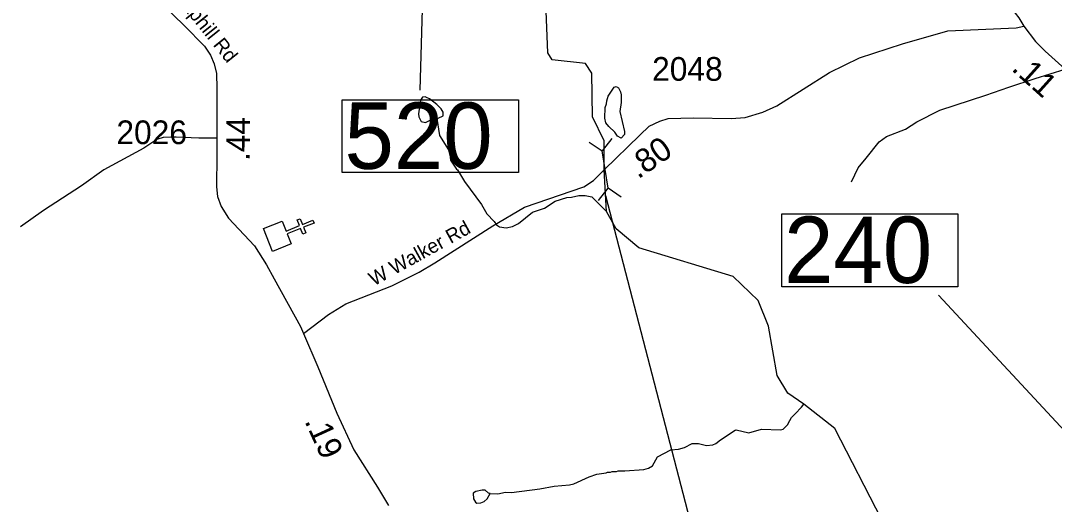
# Model space of a CAD drawing. Extents: x 1248089 to 1457196, y 820910 to 988753.
# Drawn here: x 1438085 to 1443533, y 921780 to 924330 of the extents above; entities that cross this region are included whole.
import ezdxf

# ---------------------------------------------------------------- set-up
doc = ezdxf.new("R2010")
doc.units = 0
for name, color, linetype in [('Exist Cultural Church CELL', 7, 'Continuous'), ('Exist Hydrographic Creek Single Shore', 7, 'Continuous'), ('Exist Hydrographic Misc Water Feature', 7, 'Continuous'), ('Exist Road Non-System Type 51', 7, 'Continuous'), ('Exist Road Secondary Structure Pipe CELL', 7, 'Continuous'), ('Exist Road Secondary Structure Standard Bridge Number Label', 7, 'Continuous'), ('Exist Road Secondary Type 51 Attributed', 7, 'Continuous'), ('Exist Road Secondary Type 51 Label', 7, 'Continuous'), ('Prop GRAU CAT1 Cell', 7, 'Continuous'), ('Prop Lane Arrow CELL', 7, 'Continuous'), ('Prop Lane Lines', 7, 'Continuous')]:
    doc.layers.add(name, color=color, linetype=linetype)

msp = doc.modelspace()

# ---------------------------------------------------------------- linework, layer by layer
at = {"layer": 'Exist Cultural Church CELL'}
msp.add_lwpolyline([(1439462.6, 923273.8), (1439484, 923221), (1439554.6, 923249.5), (1439542.7, 923279.1), (1439557.5, 923285.1), (1439569.5, 923255.4), (1439625.2, 923277.9), (1439631.2, 923263), (1439575.4, 923240.6), (1439587.4, 923210.9), (1439572.6, 923204.9), (1439560.6, 923234.6), (1439490, 923206.2), (1439511.4, 923152.6), (1439412.7, 923112.9), (1439363.9, 923234)], close=True, dxfattribs=at)
at = {"layer": 'Exist Hydrographic Creek Single Shore'}
for points in [[(1441159.8, 923697.2), (1441099.7, 923823.7), (1441094.7, 924054), (1441061.6, 924103.9), (1440886.6, 924123.9), (1440862.6, 924160.4), (1440851.6, 924469.2), (1440889.6, 924659), (1441081.6, 925098.3), (1441049.7, 925164.5), (1440444.6, 925399.9), (1440323.1, 925496.6), (1440245.2, 925660.6)], [(1444772.6, 920945.3), (1444715.9, 920951.3), (1444521.7, 920913.9), (1444316.7, 920840.7), (1443977.3, 920676.1), (1443899.6, 920682.9), (1443647.7, 920719.5), (1443472.7, 920755.9), (1443316.7, 920851), (1443226.7, 920951.3), (1443127, 921053.5), (1442624.7, 921698.9), (1442375.6, 922179.9), (1442213.6, 922307.5), (1442128.6, 922365.5), (1442071.6, 922458.5), (1442026.6, 922718.8), (1441971.7, 922854.4), (1441840.6, 922981.9), (1441342.7, 923133.1), (1441223, 923232.1), (1441172.4, 923323.9), (1441161.2, 923543.9), (1441159.8, 923697.2)]]:
    msp.add_lwpolyline(points, dxfattribs=at)
at = {"layer": 'Exist Hydrographic Misc Water Feature'}
for points in [[(1441172.4, 923891.3), (1441173.9, 923907.8), (1441182.3, 923931.6), (1441213.2, 923979.1), (1441223.2, 923983), (1441235.1, 923976.7), (1441246.7, 923954.5), (1441250.5, 923938.4), (1441249.8, 923898.4), (1441242.9, 923850.5), (1441267.1, 923746), (1441266.8, 923730), (1441250.5, 923710.2), (1441230.7, 923720.7), (1441217.1, 923742.9), (1441185.6, 923771.4), (1441169.9, 923791.7), (1441164.4, 923815.9), (1441165.3, 923871.9), (1441172.4, 923891.3)], [(1440278.1, 923813.9), (1440284.6, 923816.7), (1440310.9, 923828.2), (1440311.2, 923848.2), (1440301.4, 923864.4), (1440277.9, 923888.9), (1440240.4, 923917.5), (1440224.5, 923925.8), (1440216.5, 923928), (1440202.5, 923926.2), (1440192.2, 923910.5), (1440181.1, 923838.6), (1440182.7, 923822.6), (1440196.3, 923798.3), (1440218.3, 923793.9), (1440242.5, 923805.5), (1440278.1, 923813.9)], [(1440278.1, 923813.9), (1440293, 923724.5), (1440339.8, 923649.6), (1440347.3, 923623.5), (1440350.9, 923595.4), (1440381.9, 923546.8), (1440387.8, 923544.2), (1440424.9, 923482), (1440514.7, 923360.3), (1440541.9, 923311.8), (1440581.1, 923271), (1440592.8, 923252.8), (1440608.7, 923242.5), (1440644.6, 923237.9), (1440676.7, 923245.3), (1440709, 923260.7), (1440782.5, 923320.7), (1440846.4, 923342.3), (1440901.3, 923378.2), (1440963.3, 923398.1), (1440987.4, 923399.8), (1441027.5, 923409), (1441059.5, 923408.4), (1441095.4, 923401.7), (1441172.4, 923323.9)], [(1440560.3, 921836.7), (1440600.3, 921835.9), (1440640.4, 921843.2), (1440672.4, 921842.6), (1440820.7, 921862), (1440897, 921876.5), (1440977.1, 921883.1), (1441001.2, 921888.6), (1441081.9, 921925.2), (1441122.1, 921938.5), (1441170.1, 921945.6), (1441178.2, 921949.5), (1441194.2, 921949.2), (1441202.3, 921953), (1441226.3, 921952.6), (1441234.3, 921956.5), (1441268.8, 921957.4), (1441369.4, 921962.8), (1441393.4, 921970.4), (1441414.9, 921983.3), (1441441.6, 922029.9), (1441512.3, 922067.4), (1441552.4, 922070.7), (1441584.4, 922080.2), (1441624.8, 922101.5), (1441656.8, 922100.9), (1441700.6, 922090.1), (1441732.7, 922093.5), (1441748.9, 922101.2), (1441773.2, 922120.8), (1441850.1, 922171.4), (1441855.7, 922172.9), (1441922.7, 922157.2), (1441990.1, 922176.8), (1442090.1, 922173), (1442104.1, 922176.8), (1442126.5, 922198.4), (1442138.9, 922222.2), (1442148.5, 922237.2), (1442166.5, 922257.2), (1442201.4, 922292), (1442213.6, 922307.5)], [(1440560.3, 921836.7), (1440550.4, 921838.8), (1440532.6, 921855.2), (1440516.6, 921855.4), (1440484.5, 921848), (1440470.4, 921838.3), (1440471.8, 921808.3), (1440481.6, 921792.1), (1440489.5, 921785.9), (1440509.5, 921787.5), (1440527.6, 921795.2), (1440543.8, 921809), (1440560.3, 921836.7)]]:
    msp.add_lwpolyline(points, dxfattribs=at)
at = {"layer": 'Exist Road Non-System Type 51'}
for points in [[(1442463.6, 923480), (1442499.2, 923554.9), (1442542, 923604.9), (1442609.7, 923690.5), (1442648.9, 923719), (1442748.7, 923758.2), (1442809.3, 923797.5), (1442930.5, 923858.1), (1443172.9, 923936.6), (1443294.1, 923979.4), (1443433.1, 924025.8), (1443590.8, 924074)], [(1439119.6, 923709.8), (1439024.6, 923709.8), (1438904.6, 923715.7), (1438876.1, 923715.7), (1438835.7, 923713.4), (1438802.4, 923702.7), (1438733.5, 923658.7), (1438523.2, 923543.3), (1438405.5, 923460.1), (1438204.7, 923329.3), (1438084.7, 923242.5)]]:
    msp.add_lwpolyline(points, dxfattribs=at)
at = {"layer": 'Exist Road Secondary Structure Pipe CELL'}
for p, q in [((1441081.6, 923690.3), (1441150.2, 923643.1)), ((1441201.1, 923709.1), (1441150.2, 923643.1)), ((1441181, 923447.1), (1441150.2, 923643.1)), ((1441130.2, 923381.2), (1441181, 923447.1)), ((1441249.7, 923399.9), (1441181, 923447.1))]:
    msp.add_line(p, q, dxfattribs=at)
at = {"layer": 'Exist Road Secondary Structure Standard Bridge Number Label'}
for p, q in [((1440232.7, 925489.7), (1440188.5, 923964.2)), ((1444694.8, 920972.5), (1442922.5, 922882.1))]:
    msp.add_line(p, q, dxfattribs=at)
for points in [[(1439779.3, 923913), (1440708.3, 923913), (1440708.3, 923528.9), (1439779.3, 923528.9)], [(1442096.1, 923311.3), (1443025.1, 923311.3), (1443025.1, 922927.2), (1442096.1, 922927.2)]]:
    msp.add_lwpolyline(points, close=True, dxfattribs=at)
at = {"layer": 'Exist Road Secondary Type 51 Attributed'}
for points in [[(1442021.7, 925943.6), (1442074, 925914.1), (1442114, 925877.3), (1442167, 925811.3), (1442241.5, 925683.7), (1442355, 925470.6), (1442396.5, 925400.7), (1442458.6, 925280.7), (1442499.7, 925233.1), (1442535.3, 925188.8), (1442577.5, 925146.6), (1442672.3, 925073.4), (1442828, 924958.7), (1442928.1, 924877), (1442962.7, 924842.4), (1443009.2, 924792.6), (1443051.3, 924741.8), (1443100, 924674.7), (1443230.5, 924494.8), (1443346.2, 924344.5), (1443373.2, 924301.2)], [(1438616.1, 924671.8), (1438666.9, 924598.8), (1438818.3, 924434.3), (1438890.8, 924359), (1438945.8, 924304.5), (1439053.6, 924196.1), (1439085, 924147.4), (1439105.5, 924103.1), (1439117.4, 924052.2), (1439119.6, 923972.2), (1439119.6, 923843.4), (1439119.6, 923709.8), (1439118.4, 923618.9), (1439117.3, 923453.9), (1439122.7, 923403.1), (1439142.2, 923350.1), (1439180, 923289.5), (1439317.2, 923143), (1439379.9, 923043.4), (1439421, 922968.8), (1439560, 922717.6), (1439575.4, 922680.7)], [(1439575.4, 922680.7), (1439707.3, 922781.3), (1439798.1, 922837.6), (1440041.3, 922931.7), (1440184.4, 923004.7), (1440268.7, 923053.3), (1440573.6, 923249.1), (1440740.7, 923346.1), (1441053, 923454.8), (1441104.8, 923487.4), (1441161.2, 923543.9), (1441349, 923727), (1441398.1, 923773.6), (1441453.3, 923800.6), (1441497.6, 923813.6), (1441631.6, 923817.9), (1441829.4, 923814.7), (1441904, 923819), (1441997, 923847.1), (1442070, 923881.6), (1442347.8, 924056.8), (1442506.3, 924134.2), (1442733.3, 924208.8), (1442971.6, 924275.8), (1443332.6, 924293.1), (1443373.2, 924301.2)], [(1443373.2, 924301.2), (1443434.9, 924221), (1443485.1, 924169), (1443590.8, 924074), (1443675, 924004), (1443804, 923907.2)], [(1439575.4, 922680.7), (1439651.4, 922505.6), (1439751.9, 922260.1), (1439840.4, 922067), (1439964.9, 921870.5), (1440023.9, 921773.9)]]:
    msp.add_lwpolyline(points, dxfattribs=at)
at = {"layer": 'Prop Lane Arrow CELL'}
msp.add_line((1441167, 923408.7), (1441749.5, 921167), dxfattribs=at)

# ---------------------------------------------------------------- texts
at = {"layer": 'Exist Road Secondary Structure Standard Bridge Number Label'}
for s, p in [('520', (1439791.8, 923548.7)), ('240', (1442108.6, 922947))]:
    msp.add_text(s, height=350, dxfattribs=at).set_placement(p)
at = {"layer": 'Exist Road Secondary Type 51 Label'}
for s, rotation, p in [('Austin Traphill Rd', 308.6793, (1438681.1, 924719.6)), ('W Walker Rd', 28.8744, (1439946.2, 922929))]:
    msp.add_text(s, height=75, rotation=rotation, dxfattribs=at).set_placement(p)
at = {"layer": 'Prop GRAU CAT1 Cell'}
for s, rotation, p in [('.11', 318.0443, (1443302.8, 924071.7)), ('.44', 89.7145, (1439292.5, 923589.8)), ('.80', 34.8444, (1441339.4, 923492.2)), ('.19', 294.6067, (1439579.2, 922218.8))]:
    msp.add_text(s, height=125, rotation=rotation, dxfattribs=at).set_placement(p)
at = {"layer": 'Prop Lane Lines'}
for s, p in [('2048', (1441413.3, 924013.1)), ('2026', (1438589.4, 923679))]:
    msp.add_text(s, height=125, dxfattribs=at).set_placement(p)

doc.saveas('drawing.dxf')
